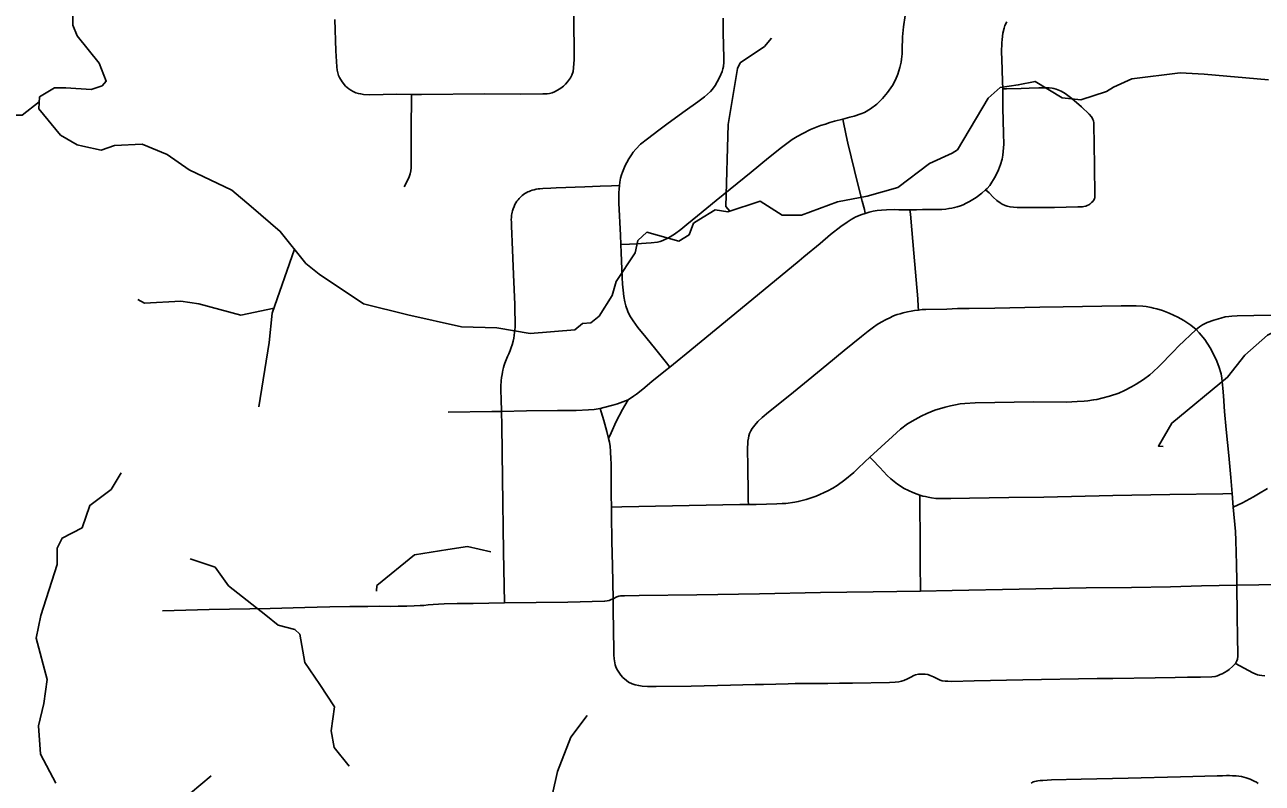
# Model space of a CAD drawing. Extents: x -6.4 to 34, y -4.2 to 22.
# Drawn here: x 4.373 to 5.367, y 19.085 to 19.694 of the extents above; entities that cross this region are included whole.
import ezdxf

# ---------------------------------------------------------------- set-up
doc = ezdxf.new("R2010")
doc.units = 0
for name, color, linetype in [('GM_X_County_Road', 7, 'Continuous'), ('GM_X_Minor_River', 7, 'Continuous'), ('GM_X_Township_Road', 7, 'Continuous')]:
    doc.layers.add(name, color=color, linetype=linetype)

msp = doc.modelspace()

# ---------------------------------------------------------------- linework, layer by layer
at = {"layer": 'GM_X_County_Road'}
msp.add_lwpolyline([(4.48366, 19.2233), (4.52109, 19.22435), (4.57019, 19.2253), (4.59799, 19.2261), (4.60786, 19.22634), (4.61797, 19.22658), (4.63418, 19.22683), (4.64865, 19.22697), (4.65836, 19.22701), (4.66683, 19.22696), (4.67292, 19.22704), (4.67991, 19.22725), (4.68591, 19.22744), (4.6906, 19.2276), (4.69369, 19.22775), (4.69699, 19.22808), (4.70118, 19.22848), (4.7054, 19.22874), (4.70998, 19.22889), (4.72043, 19.22913), (4.73326, 19.22936), (4.75835, 19.22978), (4.80917, 19.23046), (4.83881, 19.23103), (4.84078, 19.23136), (4.84245, 19.23177), (4.84412, 19.23236), (4.84566, 19.23302)], dxfattribs=at)
at = {"layer": 'GM_X_Minor_River'}
for points in [[(4.98129, 19.54137), (4.96369, 19.55243), (4.93775, 19.54398), (4.9275, 19.54569), (4.91441, 19.53748), (4.9103, 19.53475), (4.90668, 19.52558), (4.89844, 19.5205), (4.8726, 19.52761), (4.86553, 19.52103), (4.86343, 19.51113), (4.84796, 19.48808), (4.84475, 19.47664), (4.83446, 19.46014), (4.82774, 19.4547), (4.82094, 19.4542), (4.81498, 19.44916), (4.7791, 19.44622), (4.75217, 19.45066), (4.72378, 19.45166), (4.68087, 19.46111), (4.64516, 19.46994), (4.60956, 19.49395), (4.59882, 19.50248), (4.57832, 19.52828), (4.55489, 19.54834), (4.53953, 19.56133), (4.5052, 19.57778), (4.48758, 19.58998), (4.46739, 19.59833), (4.44509, 19.59716), (4.43456, 19.59355), (4.41975, 19.5967), (4.4152, 19.59775), (4.40182, 19.60547), (4.38443, 19.62678), (4.38501, 19.63628), (4.39699, 19.6437), (4.40607, 19.64349), (4.42651, 19.64235), (4.43516, 19.64516), (4.4385, 19.64902), (4.43295, 19.66333), (4.41516, 19.68539), (4.4116, 19.69405), (4.41165, 19.71302)], [(4.93925, 19.54448), (4.93616, 19.54813), (4.93802, 19.61418), (4.94554, 19.65908), (4.94773, 19.66368), (4.96716, 19.67693), (4.97272, 19.68348)], [(4.98129, 19.54137), (4.99689, 19.54125), (5.02588, 19.55199), (5.04966, 19.55656), (5.07417, 19.56343), (5.09961, 19.58284), (5.11803, 19.59112), (5.12216, 19.59385), (5.14686, 19.63527), (5.15657, 19.64379), (5.17093, 19.64593), (5.18451, 19.64882), (5.20632, 19.63551), (5.22112, 19.63386), (5.24184, 19.64066), (5.24746, 19.64417), (5.26212, 19.65087), (5.30106, 19.6557), (5.32039, 19.65451), (5.37197, 19.65005)], [(4.26915, 19.51464), (4.28188, 19.52208), (4.28775, 19.53281), (4.29442, 19.56177), (4.30668, 19.57413), (4.31679, 19.58001), (4.32948, 19.61098), (4.34214, 19.62259), (4.35577, 19.6217), (4.3709, 19.6216), (4.38477, 19.6323)], [(4.58978, 19.51386), (4.57191, 19.46253), (4.56931, 19.43896), (4.56115, 19.38721)], [(5.28736, 19.35549), (5.28357, 19.35581), (5.29425, 19.37421), (5.3391, 19.41104), (5.35283, 19.42873), (5.37113, 19.44499), (5.41246, 19.46543), (5.45538, 19.48095), (5.47393, 19.48164), (5.4842, 19.47878), (5.50367, 19.46923), (5.52056, 19.45546)], [(4.5733, 19.46652), (4.5466, 19.46092), (4.51277, 19.47017), (4.49836, 19.47218), (4.46927, 19.47051), (4.46392, 19.47344)], [(4.39818, 19.08487), (4.38566, 19.10816), (4.38412, 19.1309), (4.38835, 19.14881), (4.39103, 19.16821), (4.38212, 19.20143), (4.38596, 19.21971), (4.39923, 19.26055), (4.39899, 19.27383), (4.40301, 19.28187), (4.41913, 19.29013), (4.42524, 19.30808), (4.44242, 19.32091), (4.4505, 19.33434)], [(4.65568, 19.23908), (4.65597, 19.24364), (4.68617, 19.26848), (4.71295, 19.27276), (4.7288, 19.27495), (4.74741, 19.27074)], [(4.63358, 19.09868), (4.62159, 19.11363), (4.61908, 19.12687), (4.62177, 19.14626), (4.6101, 19.16426), (4.59806, 19.18187), (4.59388, 19.20456), (4.59003, 19.20828), (4.57673, 19.21183), (4.56675, 19.22), (4.53683, 19.24335), (4.52598, 19.25833), (4.50581, 19.26517)], [(4.80105, 19.09433), (4.81153, 19.12183), (4.82484, 19.13915)], [(4.78909, 19.0328), (4.79125, 19.05639), (4.7969, 19.07625), (4.80105, 19.09433)], [(4.46089, 18.87395), (4.48037, 18.88461), (4.4996, 18.8706), (4.51511, 18.88991), (4.52076, 18.90977), (4.53982, 18.92233), (4.54284, 18.94137), (4.52994, 18.96046), (4.51041, 18.95207), (4.49005, 18.94746), (4.47299, 18.96646), (4.48244, 18.98564), (4.46313, 19.00345), (4.4429, 19.01023), (4.42381, 19.01742), (4.41847, 19.0378), (4.42943, 19.05702), (4.44844, 19.05401), (4.46757, 19.06315), (4.48724, 19.06433), (4.5063, 19.07688), (4.52268, 19.0909)]]:
    msp.add_lwpolyline(points, dxfattribs=at)
at = {"layer": 'GM_X_Township_Road'}
for points in [[(4.62217, 19.69862), (4.62298, 19.67345), (4.62365, 19.66046), (4.62399, 19.65775), (4.62444, 19.65561), (4.62511, 19.65358), (4.6258, 19.6519), (4.62796, 19.6483), (4.63063, 19.64507), (4.63335, 19.64277), (4.63504, 19.6416), (4.63694, 19.64058), (4.63888, 19.63968), (4.64103, 19.639), (4.64294, 19.63866), (4.64509, 19.63832), (4.64994, 19.63809), (4.67185, 19.63842), (4.68364, 19.63834), (4.69183, 19.63829), (4.7423, 19.63868), (4.77143, 19.63857), (4.78905, 19.63867), (4.79277, 19.63889), (4.79455, 19.63917), (4.79661, 19.63968), (4.79862, 19.64052), (4.80091, 19.6416), (4.80361, 19.64329), (4.80565, 19.64498), (4.80745, 19.64667), (4.80893, 19.64837), (4.81141, 19.65164), (4.81254, 19.65379), (4.81345, 19.65661), (4.8139, 19.65965), (4.8141, 19.66326), (4.81425, 19.66598), (4.81416, 19.70279)], [(4.85069, 19.56516), (4.851, 19.56785), (4.85159, 19.57094), (4.85232, 19.57366), (4.85312, 19.5759), (4.85411, 19.57848), (4.85524, 19.58118), (4.85651, 19.58371), (4.85821, 19.58666), (4.8603, 19.58981), (4.86185, 19.59194), (4.86383, 19.59426), (4.86771, 19.59823), (4.87318, 19.60276), (4.88244, 19.6097), (4.88994, 19.61533), (4.90336, 19.62513), (4.91363, 19.63244), (4.9191, 19.63641), (4.92391, 19.64076), (4.92541, 19.6425), (4.92764, 19.64559), (4.92928, 19.64834), (4.93141, 19.65241), (4.93318, 19.65685), (4.93386, 19.65888), (4.93416, 19.66082), (4.93442, 19.66425), (4.93447, 19.66768), (4.93393, 19.68776), (4.93387, 19.69951)], [(4.85183, 19.51765), (4.85889, 19.51799), (4.86445, 19.51826), (4.87624, 19.51894), (4.88124, 19.51973), (4.88337, 19.52018), (4.88548, 19.52105), (4.89008, 19.52315), (4.89497, 19.52605), (4.90004, 19.52978), (4.90485, 19.53373), (4.91347, 19.54071), (4.92847, 19.55301), (4.9564, 19.57581), (4.97042, 19.58748), (4.98088, 19.59559), (4.98954, 19.60204), (4.99353, 19.60451), (4.99793, 19.60698), (5.00412, 19.61), (5.01209, 19.61329), (5.01608, 19.61452), (5.01965, 19.61562), (5.0235, 19.61672), (5.03007, 19.61851), (5.0356, 19.62001), (5.03926, 19.62092), (5.04449, 19.62259), (5.04752, 19.62383), (5.0524, 19.62676), (5.05741, 19.63061), (5.06202, 19.63492), (5.0661, 19.63975), (5.07003, 19.64546), (5.07241, 19.64996), (5.07428, 19.65458), (5.07594, 19.65998), (5.07687, 19.66427), (5.07727, 19.66673), (5.07768, 19.67102), (5.07778, 19.67413), (5.0781, 19.68463), (5.07882, 19.69259), (5.0803, 19.70174)], [(4.71309, 19.383), (4.7481, 19.3835), (4.75586, 19.38362), (4.77618, 19.38396), (4.80094, 19.38438), (4.81587, 19.38441), (4.82587, 19.38477), (4.83036, 19.38524), (4.83524, 19.38608), (4.83827, 19.38673), (4.84531, 19.38861), (4.8491, 19.38979), (4.85759, 19.39295), (4.86192, 19.3959), (4.86431, 19.39758), (4.86937, 19.40148), (4.87679, 19.40768), (4.88761, 19.41647), (4.8911, 19.41928), (4.897, 19.42404), (4.90421, 19.42986), (4.95248, 19.46944), (4.99499, 19.50464), (4.99889, 19.50771), (5.01177, 19.51849), (5.02029, 19.52569), (5.02844, 19.53229), (5.03347, 19.53577), (5.03672, 19.53784), (5.04064, 19.53989), (5.04546, 19.54186), (5.04816, 19.54269), (5.0513, 19.54365), (5.05452, 19.54447), (5.05778, 19.54499), (5.0611, 19.54535), (5.0652, 19.54556), (5.07193, 19.54572), (5.07499, 19.54561), (5.08401, 19.5455), (5.08924, 19.54563), (5.09422, 19.54576), (5.10147, 19.54579), (5.10974, 19.54589), (5.11275, 19.54614), (5.11532, 19.54653), (5.11777, 19.54696), (5.11987, 19.54744), (5.12205, 19.54801), (5.12462, 19.54875), (5.12683, 19.54969), (5.12925, 19.55088), (5.13195, 19.55217), (5.1373, 19.55548), (5.14184, 19.55891), (5.14481, 19.56171), (5.14597, 19.5628), (5.14804, 19.56525), (5.15269, 19.57269), (5.15515, 19.57783), (5.15681, 19.58208), (5.15801, 19.58636), (5.1586, 19.58944), (5.15896, 19.59241), (5.15932, 19.59823), (5.15912, 19.60692), (5.15851, 19.62742), (5.15857, 19.63796), (5.1585, 19.64278), (5.15841, 19.649), (5.15775, 19.66676), (5.15767, 19.67219), (5.15786, 19.67979), (5.15812, 19.68249), (5.15867, 19.68762), (5.15962, 19.69166), (5.16034, 19.69379), (5.16172, 19.69667)], [(5.19815, 19.64336), (5.19592, 19.64351), (5.19311, 19.64358), (5.18747, 19.64356), (5.17986, 19.64336), (5.17322, 19.64319), (5.16151, 19.64287), (5.1585, 19.64278)], [(5.20012, 19.54754), (5.21894, 19.54788), (5.22047, 19.54794), (5.22264, 19.54812), (5.2236, 19.54826), (5.2252, 19.54863), (5.22634, 19.54906), (5.22763, 19.54972), (5.22846, 19.55024), (5.22994, 19.55138), (5.23101, 19.55237), (5.23153, 19.55311), (5.232, 19.55381), (5.23233, 19.55466), (5.2325, 19.5553), (5.2326, 19.55651), (5.23229, 19.58123), (5.23169, 19.61442), (5.23166, 19.61559), (5.23137, 19.61721), (5.23101, 19.61811), (5.23023, 19.61955), (5.22971, 19.62039), (5.22794, 19.62252), (5.22173, 19.62839), (5.21397, 19.63513), (5.20872, 19.63906), (5.20533, 19.64096), (5.20154, 19.64254), (5.19969, 19.64306), (5.19815, 19.64336)], [(4.67786, 19.56417), (4.68004, 19.56813), (4.68181, 19.57202), (4.68275, 19.57449), (4.68322, 19.57684), (4.68346, 19.57932), (4.68346, 19.58249), (4.68348, 19.61641), (4.68359, 19.63112), (4.68362, 19.63478), (4.68364, 19.63834)], [(5.04816, 19.54269), (5.04738, 19.54575), (5.04568, 19.55253), (5.04226, 19.56608), (5.03424, 19.59924), (5.03291, 19.60534), (5.03007, 19.61851)], [(4.75835, 19.22978), (4.7577, 19.27086), (4.75683, 19.32966), (4.75612, 19.37218), (4.75586, 19.38362), (4.75564, 19.39332), (4.75548, 19.40031), (4.75556, 19.40393), (4.75582, 19.40812), (4.75607, 19.41084), (4.7564, 19.41322), (4.75673, 19.4152), (4.75706, 19.41676), (4.75763, 19.41898), (4.75813, 19.42071), (4.7587, 19.42235), (4.75978, 19.42498), (4.76085, 19.42761), (4.76183, 19.42992), (4.76299, 19.43262), (4.76381, 19.43493), (4.76447, 19.43715), (4.76521, 19.43994), (4.76579, 19.4425), (4.7662, 19.44472), (4.76654, 19.44718), (4.7667, 19.44924), (4.76683, 19.45122), (4.76695, 19.45442), (4.76699, 19.45779), (4.76679, 19.46289), (4.76657, 19.46963), (4.76558, 19.49357), (4.76445, 19.51997), (4.7642, 19.5263), (4.76396, 19.53239), (4.76388, 19.53577), (4.7638, 19.53782), (4.76388, 19.53954), (4.76405, 19.54127), (4.76421, 19.54243), (4.76446, 19.54374), (4.76479, 19.54489), (4.76529, 19.54645), (4.76603, 19.54826), (4.76677, 19.54983), (4.76751, 19.55114), (4.76841, 19.55246), (4.76924, 19.55361), (4.77023, 19.55476), (4.77138, 19.55591), (4.7727, 19.55706), (4.7736, 19.5578), (4.77484, 19.55862), (4.77582, 19.55928), (4.77706, 19.55993), (4.77813, 19.56043), (4.77936, 19.56092), (4.78068, 19.56133), (4.78224, 19.56174), (4.78381, 19.56207), (4.78537, 19.56234), (4.78684, 19.56248), (4.78916, 19.56269), (4.79557, 19.56304), (4.8, 19.56321), (4.82288, 19.56412), (4.83521, 19.56459), (4.84442, 19.56493), (4.85069, 19.56516)], [(4.85183, 19.51765), (4.85156, 19.52514), (4.85029, 19.55103), (4.8502, 19.55543), (4.85029, 19.55938), (4.8504, 19.5623), (4.85069, 19.56516)], [(5.14481, 19.56171), (5.14751, 19.55912), (5.1509, 19.55587), (5.15383, 19.55319), (5.1564, 19.55129), (5.15812, 19.55009), (5.16051, 19.54903), (5.16217, 19.54845), (5.16449, 19.54794), (5.16704, 19.54772), (5.17002, 19.54757), (5.20012, 19.54754)], [(5.09089, 19.46509), (5.09074, 19.46796), (5.09025, 19.47399), (5.08701, 19.51067), (5.08542, 19.52956), (5.08432, 19.54202), (5.08401, 19.5455)], [(4.8911, 19.41928), (4.88841, 19.42277), (4.87991, 19.43342), (4.87187, 19.44332), (4.86548, 19.45101), (4.8616, 19.45629), (4.85913, 19.46042), (4.85744, 19.46379), (4.85587, 19.46832), (4.85505, 19.47168), (4.85421, 19.476), (4.85357, 19.481), (4.8532, 19.48581), (4.85293, 19.49118), (4.85206, 19.51117), (4.85183, 19.51765)], [(4.84435, 19.30675), (4.85273, 19.30693), (4.94747, 19.30873), (4.95422, 19.30882), (4.96037, 19.30891), (4.97714, 19.30937), (4.98131, 19.30959), (4.98427, 19.30974), (4.98616, 19.30989), (4.9897, 19.31035), (4.99153, 19.31064), (4.9943, 19.31117), (5.00079, 19.31284), (5.00863, 19.31553), (5.01801, 19.31968), (5.02204, 19.32192), (5.02547, 19.32411), (5.03168, 19.32863), (5.03883, 19.33463), (5.04212, 19.33774), (5.04779, 19.34302), (5.05192, 19.34683), (5.07006, 19.36357), (5.07655, 19.36943), (5.0821, 19.37359), (5.08807, 19.37724), (5.09295, 19.37986), (5.09757, 19.38188), (5.10397, 19.38449), (5.11234, 19.3871), (5.11659, 19.38822), (5.12072, 19.38897), (5.12422, 19.38959), (5.12797, 19.38997), (5.13635, 19.39041), (5.18348, 19.39118), (5.20974, 19.39116), (5.21825, 19.39153), (5.224, 19.39178), (5.227, 19.39207), (5.23152, 19.39279), (5.23398, 19.39329), (5.23813, 19.39414), (5.24426, 19.39577), (5.25176, 19.39839), (5.25633, 19.40039), (5.26195, 19.40325), (5.26565, 19.40538), (5.27152, 19.40925), (5.27664, 19.41308), (5.27935, 19.41554), (5.2839, 19.41966), (5.29567, 19.43174), (5.2998, 19.43599), (5.31394, 19.44948), (5.31644, 19.45161), (5.319, 19.45319), (5.31997, 19.45366), (5.32269, 19.45498), (5.32808, 19.45685), (5.33356, 19.45854), (5.33718, 19.45947), (5.34021, 19.45993), (5.34243, 19.46017), (5.34686, 19.46042), (5.36021, 19.46058), (5.37647, 19.46082)], [(4.95422, 19.30882), (4.95414, 19.31205), (4.95399, 19.31909), (4.95376, 19.33795), (4.95353, 19.35473), (4.95372, 19.35758), (4.95392, 19.35975), (4.9543, 19.36202), (4.95458, 19.36393), (4.95525, 19.36591), (4.9562, 19.368), (4.95734, 19.3698), (4.95942, 19.37245), (4.96189, 19.37539), (4.9653, 19.37861), (4.97042, 19.38296), (4.98741, 19.39654), (5.00232, 19.40875), (5.01719, 19.42102), (5.03128, 19.43251), (5.04507, 19.44388), (5.05035, 19.44817), (5.05464, 19.45141), (5.05774, 19.45344), (5.06082, 19.45532), (5.06482, 19.45743), (5.06785, 19.4589), (5.07024, 19.46006), (5.07225, 19.46081), (5.07386, 19.46141), (5.07612, 19.46209), (5.07861, 19.46277), (5.08193, 19.46359), (5.08509, 19.4642), (5.08773, 19.46464), (5.09089, 19.46509), (5.09369, 19.46541), (5.09681, 19.46561), (5.11368, 19.46589), (5.12222, 19.46622), (5.13156, 19.46633), (5.15215, 19.46657), (5.18842, 19.46725), (5.2071, 19.46764), (5.25362, 19.46841), (5.26557, 19.4685), (5.27099, 19.4682), (5.27371, 19.46788), (5.27761, 19.46714), (5.27953, 19.46669), (5.28224, 19.46598), (5.28676, 19.46457), (5.29228, 19.46252), (5.29912, 19.45945), (5.304, 19.45663), (5.30966, 19.453), (5.31394, 19.44948)], [(5.34619, 19.26062), (5.34575, 19.27988), (5.34534, 19.28701), (5.34372, 19.30661), (5.34268, 19.31758), (5.34164, 19.33053), (5.34014, 19.34815), (5.33805, 19.36915), (5.33666, 19.38362), (5.33575, 19.39613), (5.33531, 19.40217), (5.33444, 19.41024), (5.33385, 19.4138), (5.33221, 19.41966), (5.32992, 19.42532), (5.32519, 19.43467), (5.32094, 19.44135), (5.31631, 19.44685), (5.31394, 19.44948)], [(4.84186, 19.36186), (4.84402, 19.3665), (4.84817, 19.37544), (4.85322, 19.38504), (4.85491, 19.38825), (4.85759, 19.39295)], [(4.85808, 19.16613), (4.85624, 19.16739), (4.85345, 19.16981), (4.85181, 19.17167), (4.8497, 19.17481), (4.84868, 19.17656), (4.84785, 19.1784), (4.84739, 19.18006), (4.84702, 19.18172), (4.84656, 19.18467), (4.84629, 19.18799), (4.84611, 19.1915), (4.84576, 19.22417), (4.84566, 19.23302), (4.84518, 19.25956), (4.84471, 19.27946), (4.84433, 19.3002), (4.84435, 19.30675), (4.84405, 19.31638), (4.84399, 19.32128), (4.84392, 19.34225), (4.84391, 19.34502), (4.8436, 19.35173), (4.84318, 19.35553), (4.8426, 19.35879), (4.84186, 19.36186), (4.84051, 19.36749), (4.83812, 19.37637), (4.8361, 19.38319), (4.83524, 19.38608)], [(5.05192, 19.34683), (5.05398, 19.34464), (5.05982, 19.33845), (5.06277, 19.33529), (5.06572, 19.33219), (5.06874, 19.32938), (5.0739, 19.32526), (5.07947, 19.32178), (5.08642, 19.31835), (5.08979, 19.31701), (5.09203, 19.3162), (5.09443, 19.31561), (5.09651, 19.31512), (5.09865, 19.31461), (5.10133, 19.31411), (5.10471, 19.31371), (5.10819, 19.31351), (5.11693, 19.3135), (5.13185, 19.31381), (5.16334, 19.31433), (5.19147, 19.3148), (5.24692, 19.3161), (5.29286, 19.31691), (5.33533, 19.31735), (5.34268, 19.31758)], [(5.34372, 19.30661), (5.35108, 19.31022), (5.35995, 19.31501), (5.3639, 19.3173), (5.37122, 19.32165)], [(5.09248, 19.23926), (5.09246, 19.24163), (5.09228, 19.25916), (5.09219, 19.27911), (5.09205, 19.3106), (5.09202, 19.31342), (5.09203, 19.3162)], [(5.34538, 19.18092), (5.34649, 19.18313), (5.34695, 19.1846), (5.34729, 19.18682), (5.34741, 19.1894), (5.34717, 19.20148), (5.34679, 19.2201), (5.34652, 19.2439), (5.34648, 19.24745), (5.34619, 19.26062)], [(4.84566, 19.23302), (4.84858, 19.23463), (4.85012, 19.2351), (4.85162, 19.23533), (4.85483, 19.23551), (4.86647, 19.23567), (4.91285, 19.23629), (4.96319, 19.23716), (5.01221, 19.23812), (5.0544, 19.23874), (5.09248, 19.23926), (5.11789, 19.23961), (5.17176, 19.2408), (5.22564, 19.24175), (5.26199, 19.24222), (5.29332, 19.2427), (5.31825, 19.24342), (5.34652, 19.2439), (5.36422, 19.24421), (5.39029, 19.24469)], [(4.85808, 19.16613), (4.86084, 19.16475), (4.86333, 19.16383), (4.86619, 19.16327), (4.86896, 19.1629), (4.87336, 19.1627), (4.88028, 19.16253), (4.90823, 19.16291), (4.93982, 19.16376), (4.95962, 19.16416), (4.96643, 19.1643), (4.9862, 19.16475), (4.99179, 19.16486), (5.00028, 19.16499), (5.00628, 19.16501), (5.01801, 19.16501), (5.02732, 19.16515), (5.03786, 19.16534), (5.06768, 19.16587), (5.07208, 19.16617), (5.07503, 19.16644), (5.07733, 19.1669), (5.07897, 19.16737), (5.08202, 19.1687), (5.08472, 19.17013), (5.08702, 19.17141), (5.08849, 19.17197), (5.09099, 19.17239), (5.09384, 19.17261), (5.09624, 19.17251), (5.09845, 19.17215), (5.1003, 19.1715), (5.10279, 19.1703), (5.10712, 19.16818), (5.10841, 19.16762), (5.10979, 19.16725), (5.11237, 19.16688), (5.11449, 19.16678), (5.11763, 19.16669), (5.1356, 19.16721), (5.17476, 19.16805), (5.23442, 19.16898), (5.24684, 19.16905), (5.28102, 19.16949), (5.29706, 19.16983), (5.30686, 19.16995), (5.31731, 19.17017), (5.32647, 19.17033), (5.32905, 19.1707), (5.33108, 19.17125), (5.33325, 19.17211), (5.33477, 19.17272), (5.3386, 19.1749), (5.34043, 19.17616), (5.34345, 19.17879), (5.34538, 19.18092), (5.3595, 19.17356), (5.36123, 19.17271), (5.36308, 19.17205), (5.36474, 19.17159), (5.36662, 19.17138), (5.36899, 19.17123)], [(5.18133, 19.08478), (5.18183, 19.08527), (5.18253, 19.08571), (5.18323, 19.08601), (5.1843, 19.08634), (5.18561, 19.08658), (5.18676, 19.08675), (5.18866, 19.08699), (5.19063, 19.08716), (5.19779, 19.08748), (5.22163, 19.08804), (5.25918, 19.08895), (5.30138, 19.08999), (5.33082, 19.0907), (5.33493, 19.09087), (5.33822, 19.09095), (5.34061, 19.09095), (5.34299, 19.09087), (5.34593, 19.09073), (5.34817, 19.09045), (5.35034, 19.09016), (5.3522, 19.0897), (5.35401, 19.08921), (5.35574, 19.08863), (5.35714, 19.08814), (5.35886, 19.0874), (5.36059, 19.08657), (5.36223, 19.08567), (5.36379, 19.08468)]]:
    msp.add_lwpolyline(points, dxfattribs=at)

doc.saveas('drawing.dxf')
